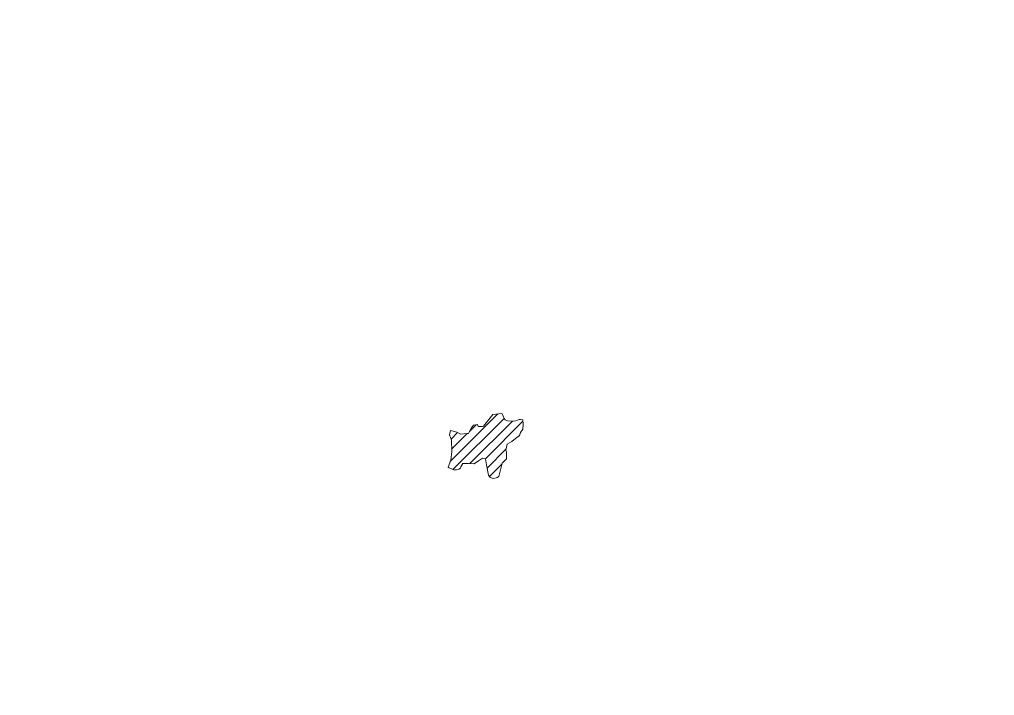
# Model space of a CAD drawing. Extents: x -1643653 to 4543381, y 1624270 to 13878484.
# Drawn here: x 589726 to 593542, y 8917389 to 8920034 of the extents above; entities that cross this region are included whole.
import ezdxf

# ---------------------------------------------------------------- set-up
doc = ezdxf.new("R2010")
doc.units = 0
doc.header["$LTSCALE"] = 200
doc.layers.add('1', color=7, linetype='Continuous', lineweight=13)
doc.layers.add('6', color=7, linetype='Continuous', lineweight=13)

msp = doc.modelspace()

# ---------------------------------------------------------------- linework, layer by layer
at = {"layer": '1', "lineweight": 25}
msp.add_spline([(814781, 9009175.5), (814787.2, 9009173.4), (814796.9, 9009173.4), (814799.4, 9009172.4), (814805.1, 9009174.5), (814805.6, 9009176.5), (814811.7, 9009179.5), (814811.7, 9009179.5), (814801.5, 9009181), (814790.7, 9009181.5), (814784.1, 9009183.1), (814777.4, 9009185.1), (814778.4, 9009175.5)], degree=3, dxfattribs=at)
at = {"layer": '6'}
for p, q in [((591411.9, 8918304.7), (591597.7, 8918490.6)), ((591422.4, 8918272.8), (591622.2, 8918472.6)), ((591486.8, 8918422.1), (591512.9, 8918448.1)), ((591488.7, 8918296.7), (591654.9, 8918462.8)), ((591549.2, 8918314.7), (591696.1, 8918461.7)), ((591414.7, 8918392.4), (591440.2, 8918417.8)), ((591417.3, 8918352.5), (591478.5, 8918413.8)), ((591680.6, 8918403.7), (591683.7, 8918406.8)), ((591555.8, 8918278.9), (591630.3, 8918353.4)), ((591565.1, 8918245.7), (591614.9, 8918295.5))]:
    msp.add_line(p, q, dxfattribs=at)
msp.add_lwpolyline([(591659, 8918462.6), (591668.5, 8918464), (591682.1, 8918469.4), (591686.2, 8918469.4), (591695.7, 8918468), (591697, 8918450.4), (591695.7, 8918431.4), (591686.2, 8918417.8), (591683.4, 8918405.6), (591667.2, 8918394.8), (591652.2, 8918382.5), (591634.6, 8918371.7), (591629.2, 8918348.6), (591631.9, 8918340.5), (591631.9, 8918314.7), (591615.6, 8918298.4), (591607.5, 8918267.2), (591602.1, 8918245.5), (591595.3, 8918241.4), (591591.2, 8918240.1), (591580.3, 8918237.3), (591568.1, 8918241.4), (591561.3, 8918250.9), (591553.2, 8918291.6), (591549.1, 8918314.7), (591538.3, 8918317.4), (591522, 8918306.6), (591505.7, 8918295.7), (591482.7, 8918297.1), (591461, 8918297.1), (591452.8, 8918283.5), (591451.5, 8918278.1), (591446, 8918274), (591436.6, 8918271.3), (591425.7, 8918271.3), (591408.1, 8918279.4), (591404, 8918282.1), (591413.5, 8918309.3), (591417.6, 8918343.2), (591416.2, 8918388), (591409.4, 8918408.3), (591412.1, 8918426), (591437.9, 8918419.2), (591451.5, 8918411), (591477.2, 8918413.8), (591482.7, 8918413.8), (591493.5, 8918435.5), (591503, 8918446.3), (591517.9, 8918449), (591519.3, 8918443.6), (591523.4, 8918440.9), (591527.4, 8918440.9), (591531.5, 8918440.9), (591538.3, 8918440.9), (591542.4, 8918442.2), (591579, 8918488.4), (591614.3, 8918492.5), (591618.3, 8918483), (591622.4, 8918472.1), (591626.5, 8918468), (591636, 8918464)], close=True, dxfattribs=at)

doc.saveas('drawing.dxf')
